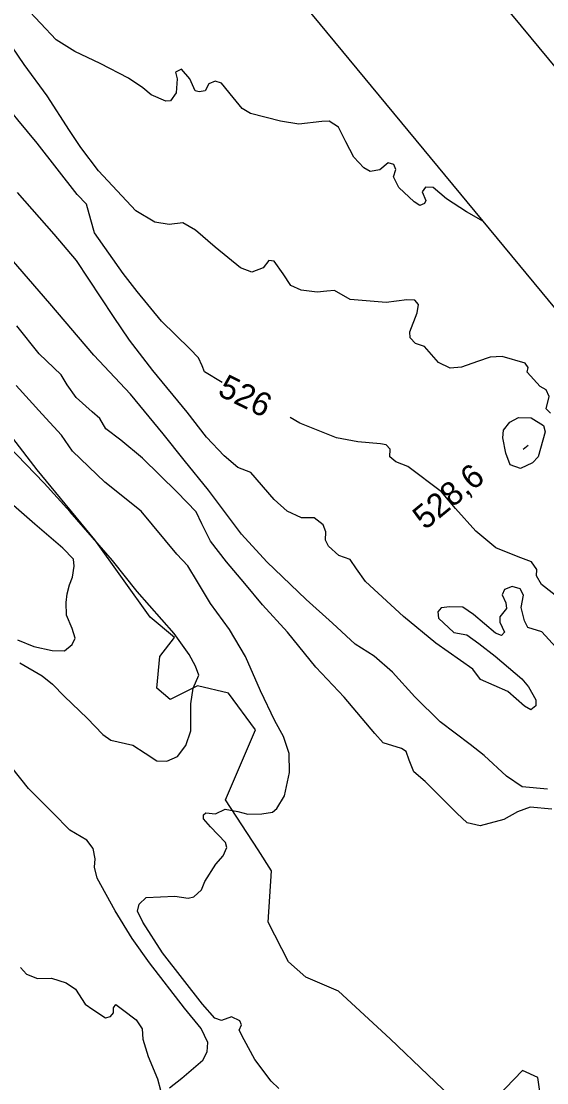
# Model space of a CAD drawing. Extents: x 347059 to 352153, y 6073752 to 6078601.
# Drawn here: x 350514.1 to 350613.8, y 6076827.9 to 6077029.3 of the extents above; entities that cross this region are included whole.
import ezdxf

# ---------------------------------------------------------------- set-up
doc = ezdxf.new("R2010")
doc.units = 0
for name, color, linetype in [('Level 1', 7, 'Continuous'), ('Level 2', 7, 'Continuous'), ('Level 3', 7, 'Continuous'), ('Level 4', 7, 'Continuous'), ('Level 44', 7, 'Continuous'), ('Level 60', 7, 'Continuous')]:
    doc.layers.add(name, color=color, linetype=linetype)

msp = doc.modelspace()

# ---------------------------------------------------------------- linework, layer by layer
at = {"layer": 'Level 1'}
for points in [[(350601.76, 6076991.28), (350598.55, 6076993.16), (350594.72, 6076995.62), (350592.22, 6076997.73), (350590.73, 6076997.81), (350590.15, 6076996.94), (350590.84, 6076995.3), (350590.57, 6076994.69), (350589.68, 6076994.35), (350588.61, 6076995.03), (350585.73, 6076997.75), (350584.72, 6076999.79), (350585.14, 6077001.17), (350584.73, 6077002.14), (350583.69, 6077002.46), (350582.07, 6077001.13), (350580.25, 6077000.81), (350579.04, 6077001.51), (350577.16, 6077003.49), (350575.66, 6077006.43), (350574.29, 6077009.21), (350572.47, 6077010.33), (350571.11, 6077010.25), (350566.71, 6077009.77), (350563.27, 6077010.34), (350557.56, 6077011.78), (350556.01, 6077012.73), (350554.29, 6077014.83), (350552.06, 6077017.56), (350550.88, 6077017.9), (350549.69, 6077017.45), (350548.99, 6077016.09), (350547.83, 6077015.92), (350547.06, 6077016.07), (350546.07, 6077018.39), (350544.46, 6077020.2), (350543.34, 6077019.67), (350543.64, 6077018.35), (350543.46, 6077015.72), (350542.38, 6077014.19), (350541.52, 6077014.14), (350538.72, 6077015.35), (350537.13, 6077016.66), (350534.45, 6077018.5), (350529.08, 6077021.27), (350524.24, 6077023.55), (350520.74, 6077025.77), (350514.78, 6077032.1)], [(350614.7, 6076879.77), (350610.58, 6076880.19), (350608.19, 6076879.28), (350605.61, 6076877.81), (350601.11, 6076876.61), (350598.65, 6076877.22), (350596.67, 6076879), (350590.71, 6076885.01), (350588.52, 6076886.89), (350587.65, 6076889.07), (350587.09, 6076890.71), (350586.21, 6076891.3), (350582.72, 6076892.38), (350581.16, 6076894.12), (350575.36, 6076901.05), (350569.94, 6076906.71), (350564.62, 6076913.38), (350559.87, 6076918.54), (350556.52, 6076922.63), (350553.04, 6076926.73), (350549.96, 6076930.65), (350548.34, 6076933.91), (350547.26, 6076936.18), (350543.67, 6076939.94), (350537.1, 6076946.37), (350532.97, 6076949.81), (350530.16, 6076951.97), (350528.98, 6076953.9), (350527.52, 6076955.2), (350524.54, 6076957.88), (350522.83, 6076960.29), (350521.65, 6076962.21), (350517.5, 6076966.16), (350513.27, 6076971.5)]]:
    msp.add_lwpolyline(points, dxfattribs=at)
at = {"layer": 'Level 2'}
for points in [[(350517.12, 6077006.15), (350513.47, 6077010.61), (350510.97, 6077013.66), (350505.17, 6077021.85), (350501.96, 6077026.42), (350498.91, 6077030.46)], [(350587.25, 6076976.46), (350583.27, 6076975.94), (350576.46, 6076976.49), (350573.49, 6076978.22), (350572.05, 6076978.08), (350570.24, 6076977.91), (350567.21, 6076978.29), (350565.22, 6076979.14), (350563.79, 6076981.36), (350562.09, 6076983.75), (350561.04, 6076983.93), (350559.97, 6076982.54), (350557.82, 6076981.68), (350555.69, 6076982.54), (350550.85, 6076986.4), (350547.16, 6076989.64), (350544.72, 6076991.04), (350542.12, 6076990.73), (350539.44, 6076991.15), (350535.86, 6076993.3), (350528.73, 6077000.9), (350525.37, 6077005.33), (350523.25, 6077008.55), (350519.03, 6077015.14), (350514.67, 6077021.1), (350511.16, 6077026.19)], [(350552.18, 6076960.74), (350548.86, 6076962.75), (350548.4, 6076963.94), (350547.69, 6076965.45), (350546.06, 6076967.12), (350540.7, 6076972.4), (350536.09, 6076978.03), (350533.42, 6076981.46), (350528.01, 6076989.18), (350527.31, 6076991.62), (350526.45, 6076994.58), (350524.69, 6076996.41), (350517.12, 6077006.15)], [(350611.69, 6076899.39), (350610.76, 6076898.62), (350609.53, 6076899.32), (350606.36, 6076902.09), (350601.21, 6076904.4), (350599.75, 6076906.35), (350592.71, 6076911.3), (350586.61, 6076916.37), (350579.36, 6076922.99), (350577.66, 6076925.39), (350576.47, 6076927.17), (350574.32, 6076927.89), (350572.34, 6076929.67), (350571.81, 6076930.8), (350571.89, 6076932.44), (350571.37, 6076933.72), (350569.64, 6076935.04), (350567.27, 6076935.07), (350564.53, 6076936.35), (350562.09, 6076938.54), (350557.64, 6076943.66), (350555.15, 6076944.63), (350552.57, 6076946.83), (350549.26, 6076950.4), (350545.55, 6076955.09), (350539.07, 6076963.01), (350534.61, 6076968.78), (350531.6, 6076973.25), (350524.6, 6076983.88), (350520.35, 6076988.91), (350513.37, 6076996.8)], [(350601.86, 6076889.99), (350599.26, 6076892.05), (350593.51, 6076896.38), (350588.73, 6076901.1), (350584.51, 6076905.78), (350581, 6076908.79), (350577.42, 6076911.1), (350573.14, 6076915.06), (350568.12, 6076919.6), (350560.7, 6076926.75), (350555.89, 6076931.99), (350549.59, 6076940.33), (350544.97, 6076945.98), (350541, 6076950.99), (350534.83, 6076958.52), (350527.86, 6076965.92), (350519.55, 6076975.76), (350511.4, 6076985.09)], [(350614.44, 6076954.94), (350613.66, 6076955.73), (350614.18, 6076958.11), (350613.66, 6076959.38), (350612.5, 6076960), (350610.05, 6076962.69), (350610.21, 6076963.6), (350609.65, 6076964.44), (350605.27, 6076965.68), (350603.04, 6076965.55), (350600.61, 6076964.72), (350597.58, 6076963.67), (350595.42, 6076963.46), (350593.24, 6076964.54), (350590.6, 6076967.6), (350588.87, 6076968.14), (350587.84, 6076969.24), (350587.8, 6076970.39), (350589.15, 6076973.98), (350589.44, 6076975.52), (350588.74, 6076976.38), (350587.25, 6076976.46)], [(350543.25, 6076863.25), (350545.74, 6076862.92), (350546.84, 6076863.17), (350548.27, 6076864.47), (350548.92, 6076866.07), (350550.97, 6076869.33), (350552.42, 6076870.91), (350553.08, 6076872.51), (350552.81, 6076873.47), (350550, 6076876.43), (350548.63, 6076877.94), (350548.63, 6076878.73), (350549.1, 6076879.12), (350550.96, 6076878.93), (350552.77, 6076879.76), (350555.18, 6076879.37), (350557.07, 6076878.82), (350559.74, 6076878.91), (350561.72, 6076879.21), (350562.58, 6076879.92), (350564.03, 6076882.3), (350564.97, 6076886.75), (350564.88, 6076890.37), (350563.83, 6076893.58), (350562.17, 6076896.56), (350559.48, 6076902.25), (350556.65, 6076908.75), (350553.62, 6076913.89), (350549.99, 6076918.8), (350547.51, 6076922.95), (350545.71, 6076925.95), (350543.62, 6076928.18), (350536.84, 6076936.31), (350529.95, 6076941.84), (350523.82, 6076947.74), (350521.73, 6076950.76), (350518.08, 6076954.75), (350513.13, 6076960.16)], [(350616.77, 6076919.27), (350612.78, 6076922.4), (350611.8, 6076924.08), (350611.85, 6076925.29), (350610.84, 6076926.69), (350608.36, 6076927.65), (350604.09, 6076929.38), (350600.32, 6076932.56), (350596.44, 6076936.82), (350593.82, 6076940.03), (350587.42, 6076944.84), (350585.14, 6076945.72), (350584.01, 6076946.62), (350584.08, 6076948.12), (350583.3, 6076948.91), (350582.25, 6076949.09), (350577.92, 6076949.46), (350573.91, 6076950.23), (350566.96, 6076953.02), (350565.11, 6076954.08)], [(350605.56, 6076951.69), (350606.78, 6076953.21), (350608.37, 6076954.13), (350610.79, 6076954.02), (350613.14, 6076952.57), (350613.46, 6076951.39), (350612.15, 6076946.66), (350611.03, 6076945.48), (350608.79, 6076944.42), (350606.79, 6076945.13), (350606, 6076947.35), (350605.43, 6076950.27), (350605.56, 6076951.69)], [(350513.84, 6076907.55), (350518.08, 6076905.09), (350520.02, 6076903.52), (350522.32, 6076901.19), (350526.61, 6076897.07), (350529.56, 6076893.95), (350531.11, 6076892.85), (350535.28, 6076891.93), (350537.59, 6076890.39), (350539.83, 6076888.94), (350541.7, 6076888.89), (350543.73, 6076889.77), (350545.3, 6076891.85), (350546.29, 6076894.64), (350546.29, 6076899.78), (350546.72, 6076902.77), (350547.75, 6076905.2), (350547.12, 6076906.93), (350545.96, 6076909.14), (350543.1, 6076913.12), (350536.08, 6076921.06), (350531.38, 6076926.96), (350523.4, 6076936.23), (350518.44, 6076941.65), (350511.55, 6076948.78)], [(350615.48, 6076910.5), (350612.83, 6076913.42), (350610.19, 6076914.26), (350609.52, 6076915.55), (350608.9, 6076918.06), (350609.34, 6076920.38), (350608.74, 6076921.59), (350607.21, 6076922.03), (350605.72, 6076921.47), (350605.27, 6076920.44), (350605.98, 6076918.93), (350606.09, 6076917.84), (350604.87, 6076916.31), (350604.84, 6076915.24), (350605.73, 6076913.35), (350605.17, 6076912.76), (350604.06, 6076913.16), (350599.83, 6076916.75), (350597.81, 6076918.11), (350595.38, 6076918.21), (350593.72, 6076918.02), (350593.07, 6076917.22), (350593.24, 6076916.06), (350596.13, 6076913.32), (350598.59, 6076912.86), (350600.86, 6076911.19), (350604, 6076908.79), (350609.03, 6076904.54), (350610.32, 6076902.98), (350611.66, 6076900.54), (350611.69, 6076899.39)], [(350542.2, 6076826.93), (350544.54, 6076828.72), (350548.55, 6076832.15), (350549.36, 6076833.73), (350549.46, 6076835.53), (350548.2, 6076838.19), (350545.04, 6076842.05), (350538.43, 6076850.6), (350535.13, 6076855.27), (350531.88, 6076860.52), (350528.51, 6076866.72), (350527.99, 6076868.8), (350528.14, 6076870.37), (350527.75, 6076872.29), (350526.54, 6076873.93), (350523.33, 6076875.78), (350520.11, 6076879.07), (350515.5, 6076883.73), (350510.61, 6076889.87)], [(350613.87, 6076883.6), (350609.11, 6076884.01), (350606.14, 6076886.03), (350601.86, 6076889.99)], [(350562.92, 6076826.75), (350561.47, 6076828.19), (350558.41, 6076832.26), (350556.39, 6076836), (350555.42, 6076837.83), (350555.88, 6076838.86), (350555.52, 6076839.62), (350554, 6076840.35), (350552.07, 6076839.68), (350550.81, 6076840.1), (350548.48, 6076842.79), (350540.91, 6076852.51), (350537.16, 6076858.37), (350536.13, 6076860.43), (350536.48, 6076861.76), (350537.82, 6076863), (350543.25, 6076863.25)], [(350513.95, 6076849.74), (350515.12, 6076848.47), (350517.21, 6076847.68), (350519.82, 6076847.7), (350522.62, 6076846.84), (350524.38, 6076845.65), (350526.2, 6076842.79), (350527.69, 6076841.77), (350530.06, 6076840.16), (350531.02, 6076840.43), (350531.6, 6076841.16), (350531.62, 6076842.1)], [(350531.62, 6076842.1), (350532.04, 6076842.71), (350533.32, 6076841.79), (350535.87, 6076839.79), (350537, 6076838.09), (350537.17, 6076836.12), (350538.16, 6076832.83), (350539.91, 6076828.61), (350540.5, 6076826.45)]]:
    msp.add_lwpolyline(points, dxfattribs=at)
at = {"layer": 'Level 3'}
msp.add_line((350609.3, 6076948.09), (350610.23, 6076948.85), dxfattribs=at)
at = {"layer": 'Level 4'}
msp.add_lwpolyline([(350513.42, 6076911.9), (350516.46, 6076910.66), (350519.99, 6076909.91), (350522.28, 6076909.85), (350523.75, 6076911.06), (350524.35, 6076912.23), (350523.75, 6076914.04), (350522.69, 6076916.6), (350522.59, 6076918.98), (350522.8, 6076920.64), (350523.25, 6076922.35), (350523.84, 6076923.8), (350524.13, 6076925.9), (350524.01, 6076927.22), (350522.01, 6076929.29), (350516.68, 6076933.86), (350511.09, 6076938.73)], dxfattribs=at)
at = {"layer": 'Level 44'}
for points in [[(350561.57, 6076868.07), (350559.02, 6076872.06), (350552.85, 6076881.54), (350558.55, 6076894.84), (350553.43, 6076901.77), (350547.52, 6076903.16), (350542.36, 6076900.57), (350539.79, 6076902.77), (350540.38, 6076908.75), (350543.19, 6076912.39), (350538.57, 6076916.19), (350528.07, 6076930.91), (350517.11, 6076944.2), (350507.17, 6076956.99), (350488.84, 6076971.64), (350473.77, 6076985.4), (350469.43, 6076991.2), (350467.52, 6076997.5), (350463.28, 6077010.94), (350450.44, 6077018.21), (350447.32, 6077020.55), (350422.51, 6077051.37)], [(350598.36, 6076822.54), (350584.09, 6076836.23), (350574.28, 6076845.25), (350568.09, 6076847.89), (350564.79, 6076850.81), (350560.95, 6076858.35), (350561.57, 6076868.07)], [(350613.48, 6076819.19), (350612.05, 6076828.86), (350609.16, 6076830.21), (350601.15, 6076821.86)]]:
    msp.add_lwpolyline(points, dxfattribs=at)
at = {"layer": 'Level 60'}
for points in [[(349811.7, 6077991.51), (350486.88, 6078550.39), (352105.73, 6076594.68), (351430.55, 6076035.79)], [(347109.95, 6075761.81), (348728.53, 6073803.05), (351407.22, 6076016.53), (349788.63, 6077975.29)]]:
    msp.add_lwpolyline(points, close=True, dxfattribs=at)

# ---------------------------------------------------------------- texts
at = {"layer": 'Level 2'}
msp.add_text('526', height=4.5, rotation=333.7334, dxfattribs=at).set_placement((350551.13, 6076958.44))
at = {"layer": 'Level 3'}
msp.add_text('528,6', height=4.5, rotation=39.62, dxfattribs=at).set_placement((350590.69, 6076932.64))

doc.saveas('drawing.dxf')
